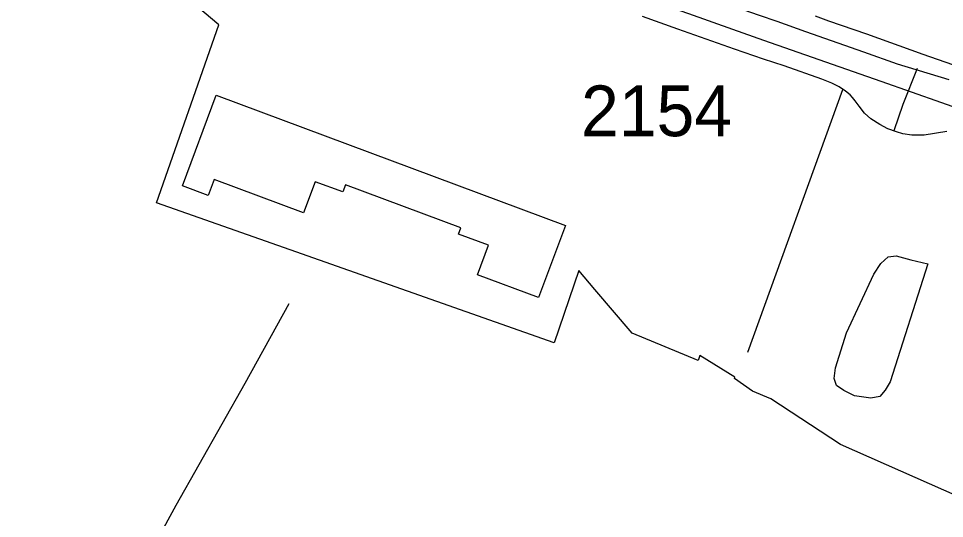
# Model space of a CAD drawing. Extents: x 2260773 to 2342389, y 552869 to 618546.
# Drawn here: x 2291831 to 2294112, y 601018 to 602249 of the extents above; entities that cross this region are included whole.
import ezdxf

# ---------------------------------------------------------------- set-up
doc = ezdxf.new("R2010")
doc.units = 0
for name, color, linetype in [('Exist Boundary Political City Limit New', 7, 'Continuous'), ('Exist Cultural Manufacturing Building Footprint', 7, 'Continuous'), ('Exist Road Non-System Type 51', 7, 'Continuous'), ('Exist Road Primary US Divided Attributed', 7, 'Continuous'), ('Exist Road Primary US Service Attributed', 7, 'Continuous'), ('Exist Road Secondary Type 51 Number Label', 7, 'Continuous'), ('Map Preparation Boundary City Limit Buffer Line', 7, 'Continuous')]:
    doc.layers.add(name, color=color, linetype=linetype)

msp = doc.modelspace()

# ---------------------------------------------------------------- linework, layer by layer
at = {"layer": 'Exist Boundary Political City Limit New'}
msp.add_lwpolyline([(2294223.5, 601037.2), (2293856, 601200.2), (2293684.2, 601312.4), (2293639, 601331.3), (2293594.5, 601362.5), (2293595.8, 601366.1), (2293509.2, 601418.7), (2293505, 601406.9), (2293342.5, 601473.8), (2293250.8, 601581.9), (2293211.2, 601628.4), (2293150.2, 601450.3), (2292500, 601679.6), (2292171.2, 601794.8), (2292324.8, 602232.9), (2292252.5, 602293.9)], dxfattribs=at)
at = {"layer": 'Exist Cultural Manufacturing Building Footprint'}
for p, q in [((2292234.5, 601837.2), (2292317.6, 602060.1)), ((2292317.6, 602060.1), (2293178.3, 601739.3)), ((2292298.4, 601813.4), (2292234.5, 601837.2)), ((2292312.8, 601852.1), (2292298.4, 601813.4)), ((2292533, 601770.1), (2292312.8, 601852.1)), ((2292561.7, 601847.1), (2292533, 601770.1)), ((2292629.5, 601821.8), (2292561.7, 601847.1)), ((2292636.1, 601839.3), (2292629.5, 601821.8)), ((2292920.5, 601733.3), (2292636.1, 601839.3)), ((2292914.8, 601718), (2292920.5, 601733.3)), ((2293178.3, 601739.3), (2293112, 601561.5)), ((2292988.4, 601690.5), (2292914.8, 601718)), ((2292961.3, 601617.7), (2292988.4, 601690.5)), ((2293112, 601561.5), (2292961.3, 601617.7))]:
    msp.add_line(p, q, dxfattribs=at)
at = {"layer": 'Exist Road Non-System Type 51'}
msp.add_line((2293627.6, 601426.9), (2293861.5, 602074.4), dxfattribs=at)
for points in [[(2294044.8, 602125.6), (2294009.7, 602037.2), (2293987.4, 601972)], [(2294071.3, 601644.8), (2293978, 601354.2), (2293966.2, 601334.1), (2293952.5, 601318), (2293930.4, 601313.8), (2293890.3, 601319.4), (2293864.2, 601333.1), (2293846.3, 601344.9), (2293840, 601362.8), (2293843.8, 601388.9), (2293870.9, 601475.2), (2293937.6, 601619.6), (2293955.3, 601645.8), (2293973.3, 601662), (2293993.1, 601664.2), (2294029.3, 601654.5), (2294071.3, 601644.8)], [(2292496.6, 601546.5), (2292388.4, 601349.8), (2292218.1, 601049.9), (2291962.6, 600579.5), (2291830.9, 600336)]]:
    msp.add_lwpolyline(points, dxfattribs=at)
at = {"layer": 'Exist Road Primary US Divided Attributed'}
for points in [[(2294123.5, 602097.7), (2293996.4, 602136.6), (2293913.3, 602166.3), (2293770, 602216.4), (2293699.5, 602241.1), (2293656.4, 602255.9), (2293516.4, 602305.3), (2293374.4, 602355.1), (2293297.3, 602382.1), (2293188.8, 602420.4), (2292976.3, 602496.2), (2292939.5, 602509.5), (2292754.2, 602575), (2292682.1, 602600.9), (2292537.8, 602657.1), (2292498.8, 602673.4), (2292429.6, 602703.2), (2292361.1, 602734.4), (2292323.8, 602751.5), (2292257.7, 602781.8), (2292188.2, 602814.6)], [(2292165.6, 602762.3), (2292235.7, 602729.5), (2292336, 602683.8), (2292480, 602621.6), (2292623.4, 602565.8), (2292737.6, 602522.9), (2292913.4, 602459.7), (2293227.2, 602349.5), (2293481.1, 602261.3), (2293589.8, 602222.7), (2293666.5, 602195.6), (2293955.2, 602094.8), (2294104.6, 602041.9), (2294213.6, 602003.7), (2294831.3, 601786.8), (2295037.8, 601715.6), (2295136.1, 601680.8), (2295244.3, 601641.5), (2295392.9, 601589.3), (2295463.3, 601565.7), (2295528.2, 601541.9)]]:
    msp.add_lwpolyline(points, dxfattribs=at)
at = {"layer": 'Exist Road Primary US Service Attributed'}
for points in [[(2294118.1, 601970.3), (2294061.5, 601961.4), (2294031.9, 601961.4), (2294009, 601965), (2293993.7, 601969.9), (2293972.1, 601977.1), (2293952.4, 601987.9), (2293930.4, 602002.2), (2293914.7, 602016.1), (2293901.6, 602032.8), (2293892.2, 602045.8), (2293885, 602054.3), (2293879.6, 602060.6), (2293867.9, 602070.3), (2293852.1, 602080.5), (2293834.8, 602089.8), (2293810, 602099.7), (2293717.4, 602132.2), (2293665.7, 602148.6), (2293594.5, 602173.4), (2293454.8, 602222.9), (2293368.1, 602253.6)], [(2294170.4, 602121.4), (2294059.7, 602160.3), (2293920.6, 602210.2), (2293827.4, 602242.5), (2293794.1, 602254.4)]]:
    msp.add_lwpolyline(points, dxfattribs=at)
at = {"layer": 'Map Preparation Boundary City Limit Buffer Line'}
msp.add_lwpolyline([(2294223.5, 601037.2), (2293856, 601200.2), (2293684.2, 601312.4), (2293639, 601331.3), (2293594.5, 601362.5), (2293595.8, 601366.1), (2293509.2, 601418.7), (2293505, 601406.9), (2293342.5, 601473.8), (2293250.8, 601581.9), (2293211.2, 601628.4), (2293150.2, 601450.3), (2292500, 601679.6), (2292171.2, 601794.8), (2292324.8, 602232.9), (2292252.5, 602293.9)], dxfattribs=at)

# ---------------------------------------------------------------- texts
at = {"layer": 'Exist Road Secondary Type 51 Number Label'}
msp.add_text('2154', height=125, dxfattribs=at).set_placement((2293216.7, 601959))

doc.saveas('drawing.dxf')
